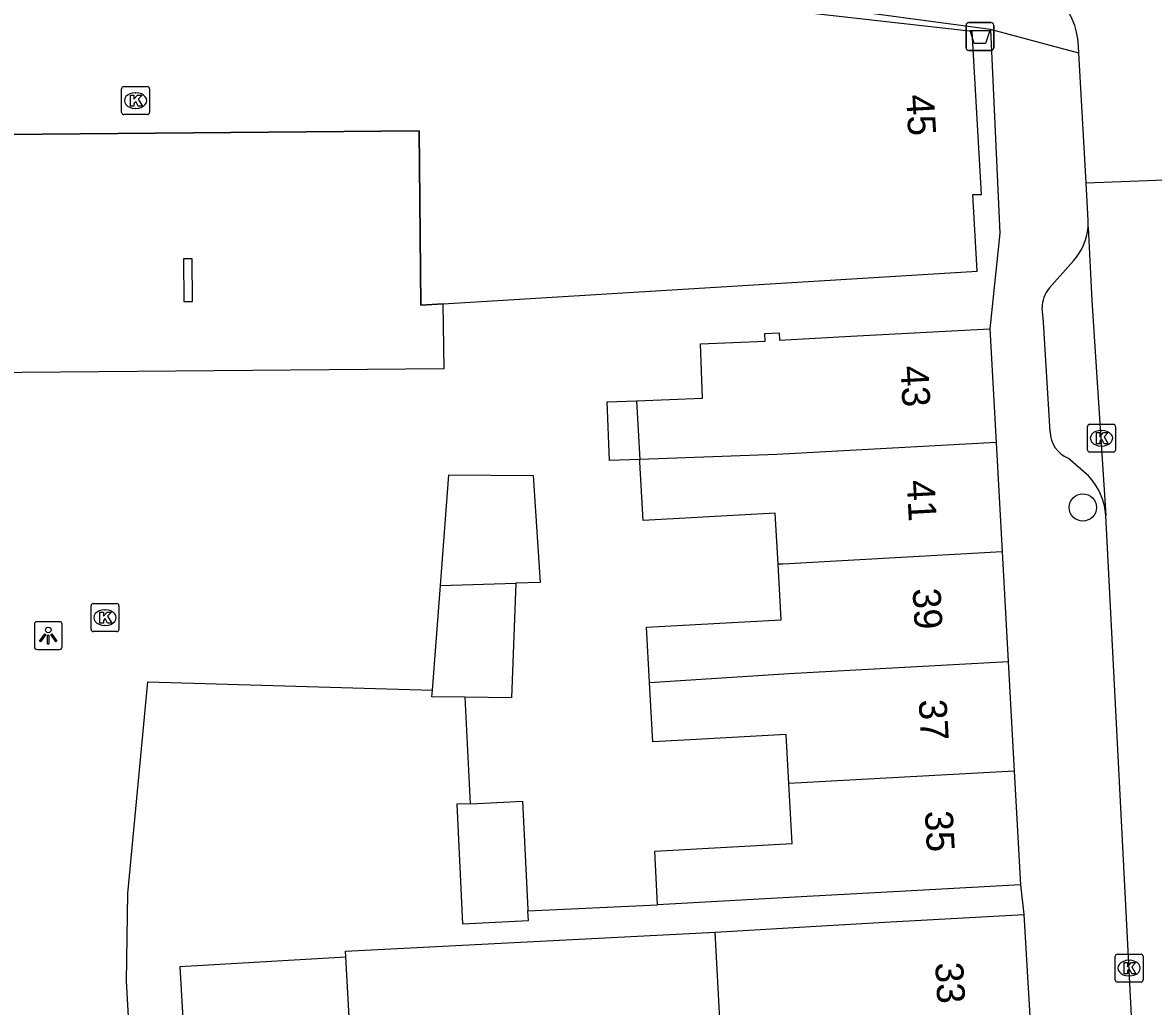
# Model space of a CAD drawing. Extents: x 160861 to 161308, y 384024 to 384878.
# Drawn here: x 161017.77 to 161058.32, y 384818.67 to 384853.97 of the extents above; entities that cross this region are included whole.
import ezdxf

# ---------------------------------------------------------------- set-up
doc = ezdxf.new("R2010")
doc.units = 0
for name, color, linetype in [('IMGEO_Afvalbak', 7, 'Continuous'), ('IMGEO_Boom', 7, 'Continuous'), ('IMGEO_Kolk', 7, 'Continuous'), ('IMGEO_Lichtpunt', 7, 'Continuous'), ('IMGEO_Pand', 7, 'Continuous'), ('IMGEO_Pand_nummerreeks', 7, 'Continuous'), ('IMGEO_Pand_overbouw', 7, 'Continuous'), ('IMGEO_Rijbaan_lokaal_open', 7, 'Continuous'), ('IMGEO_Voetpad_open', 7, 'Continuous')]:
    doc.layers.add(name, color=color, linetype=linetype)

msp = doc.modelspace()

# ---------------------------------------------------------------- linework, layer by layer
at = {"layer": 'IMGEO_Afvalbak'}
for p, q in [((161051.601, 384853.066), (161051.601, 384853.866)), ((161051.601, 384853.866), (161051.601, 384853.066)), ((161051.701, 384853.966), (161052.491, 384853.966)), ((161052.491, 384853.966), (161051.701, 384853.966)), ((161052.591, 384853.866), (161052.591, 384853.066)), ((161052.591, 384853.066), (161052.591, 384853.866)), ((161052.491, 384852.966), (161051.701, 384852.966)), ((161051.701, 384852.966), (161052.491, 384852.966))]:
    msp.add_line(p, q, dxfattribs=at)
msp.add_lwpolyline([(161051.744, 384853.68), (161052.448, 384853.68), (161052.299, 384853.21), (161051.893, 384853.21), (161051.744, 384853.68)], dxfattribs=at)
for centre, start, end in [((161051.701, 384853.866), 90, 180), ((161051.701, 384853.866), 90, 180), ((161052.491, 384853.866), 0, 90), ((161052.491, 384853.866), 360, 90), ((161051.701, 384853.066), 180, 270), ((161051.701, 384853.066), 180, 270), ((161052.491, 384853.066), 270, 0), ((161052.491, 384853.066), 270, 0)]:
    msp.add_arc(centre, 0.1, start, end, dxfattribs=at)
at = {"layer": 'IMGEO_Boom'}
msp.add_circle((161055.79, 384836.572), 0.489, dxfattribs=at)
at = {"layer": 'IMGEO_Kolk'}
for p, q in [((161021.315, 384850.742), (161021.315, 384851.594)), ((161021.39, 384851.668), (161022.242, 384851.668)), ((161021.803, 384851.448), (161021.828, 384851.448)), ((161022.316, 384851.594), (161022.316, 384850.742)), ((161021.826, 384850.888), (161021.801, 384850.888)), ((161022.242, 384850.668), (161021.39, 384850.668)), ((161056.032, 384839.555), (161056.884, 384839.555)), ((161055.957, 384838.629), (161055.957, 384839.481)), ((161056.445, 384839.335), (161056.47, 384839.335)), ((161056.958, 384839.481), (161056.958, 384838.629)), ((161056.468, 384838.775), (161056.443, 384838.775)), ((161056.884, 384838.555), (161056.032, 384838.555)), ((161020.219, 384832.194), (161020.219, 384833.046)), ((161020.294, 384833.12), (161021.146, 384833.12)), ((161021.22, 384833.046), (161021.22, 384832.194)), ((161020.707, 384832.9), (161020.732, 384832.9)), ((161020.73, 384832.34), (161020.705, 384832.34)), ((161021.146, 384832.12), (161020.294, 384832.12)), ((161056.948, 384819.618), (161056.948, 384820.47)), ((161057.023, 384820.544), (161057.875, 384820.544)), ((161057.949, 384820.47), (161057.949, 384819.618)), ((161057.436, 384820.324), (161057.461, 384820.324)), ((161057.459, 384819.764), (161057.434, 384819.764)), ((161057.875, 384819.544), (161057.023, 384819.544))]:
    msp.add_line(p, q, dxfattribs=at)
for points in [[(161021.315, 384850.742), (161021.315, 384851.594)], [(161021.39, 384851.668), (161022.242, 384851.668)], [(161021.636, 384851.368), (161021.759, 384851.368), (161021.759, 384851.217), (161021.889, 384851.368), (161022.053, 384851.368), (161021.907, 384851.217), (161022.06, 384850.968), (161021.908, 384850.968), (161021.823, 384851.132), (161021.759, 384851.065), (161021.759, 384850.968), (161021.636, 384850.968), (161021.636, 384851.368)], [(161022.316, 384851.594), (161022.316, 384850.742)], [(161022.242, 384850.668), (161021.39, 384850.668)], [(161056.032, 384839.555), (161056.884, 384839.555)], [(161055.957, 384838.629), (161055.957, 384839.481)], [(161056.278, 384839.255), (161056.401, 384839.255), (161056.401, 384839.104), (161056.531, 384839.255), (161056.695, 384839.255), (161056.549, 384839.104), (161056.702, 384838.855), (161056.55, 384838.855), (161056.465, 384839.019), (161056.401, 384838.952), (161056.401, 384838.855), (161056.278, 384838.855), (161056.278, 384839.255)], [(161056.958, 384839.481), (161056.958, 384838.629)], [(161056.884, 384838.555), (161056.032, 384838.555)], [(161020.219, 384832.194), (161020.219, 384833.046)], [(161020.294, 384833.12), (161021.146, 384833.12)], [(161021.22, 384833.046), (161021.22, 384832.194)], [(161020.54, 384832.82), (161020.663, 384832.82), (161020.663, 384832.669), (161020.793, 384832.82), (161020.957, 384832.82), (161020.811, 384832.669), (161020.964, 384832.42), (161020.812, 384832.42), (161020.727, 384832.584), (161020.663, 384832.517), (161020.663, 384832.42), (161020.54, 384832.42), (161020.54, 384832.82)], [(161021.146, 384832.12), (161020.294, 384832.12)], [(161056.948, 384819.618), (161056.948, 384820.47)], [(161057.023, 384820.544), (161057.875, 384820.544)], [(161057.949, 384820.47), (161057.949, 384819.618)], [(161057.269, 384820.244), (161057.392, 384820.244), (161057.392, 384820.093), (161057.522, 384820.244), (161057.686, 384820.244), (161057.54, 384820.093), (161057.693, 384819.844), (161057.541, 384819.844), (161057.456, 384820.008), (161057.392, 384819.941), (161057.392, 384819.844), (161057.269, 384819.844), (161057.269, 384820.244)], [(161057.875, 384819.544), (161057.023, 384819.544)]]:
    msp.add_lwpolyline(points, dxfattribs=at)
for centre, start, end in [((161021.392, 384851.592), 91.552, 178.448), ((161021.392, 384851.592), 91.552, 178.448), ((161022.24, 384851.592), 1.552, 88.448), ((161022.24, 384851.592), 1.552, 88.448), ((161021.392, 384850.744), 181.552, 268.448), ((161021.392, 384850.744), 181.552, 268.448), ((161022.24, 384850.744), 271.552, 358.448), ((161022.24, 384850.744), 271.552, 358.448), ((161056.034, 384839.479), 91.552, 178.448), ((161056.034, 384839.479), 91.552, 178.448), ((161056.882, 384839.479), 1.552, 88.448), ((161056.882, 384839.479), 1.552, 88.448), ((161056.034, 384838.631), 181.552, 268.448), ((161056.034, 384838.631), 181.552, 268.448), ((161056.882, 384838.631), 271.552, 358.448), ((161056.882, 384838.631), 271.552, 358.448), ((161020.296, 384833.044), 91.552, 178.448), ((161020.296, 384833.044), 91.552, 178.448), ((161021.144, 384833.044), 1.552, 88.448), ((161021.144, 384833.044), 1.552, 88.448), ((161020.296, 384832.196), 181.552, 268.448), ((161020.296, 384832.196), 181.552, 268.448), ((161021.144, 384832.196), 271.552, 358.448), ((161021.144, 384832.196), 271.552, 358.448), ((161057.025, 384820.468), 91.552, 178.448), ((161057.025, 384820.468), 91.552, 178.448), ((161057.873, 384820.468), 1.552, 88.448), ((161057.873, 384820.468), 1.552, 88.448), ((161057.025, 384819.62), 181.552, 268.448), ((161057.025, 384819.62), 181.552, 268.448), ((161057.873, 384819.62), 271.552, 358.448), ((161057.873, 384819.62), 271.552, 358.448)]:
    msp.add_arc(centre, 0.0765, start, end, dxfattribs=at)
for centre, major_axis, ratio, start_param, end_param in [((161021.802, 384851.168), (-0.387, 0.002), 0.722429, 4.712389, 7.853982), ((161021.827, 384851.168), (-0.39, 0.002), 0.717154, 1.570796, 4.712389), ((161056.444, 384839.055), (-0.387, 0.002), 0.722429, 4.712389, 7.853982), ((161056.469, 384839.055), (-0.39, 0.002), 0.717154, 1.570796, 4.712389), ((161020.706, 384832.62), (-0.387, 0.002), 0.722429, 4.712389, 7.853982), ((161020.731, 384832.62), (-0.39, 0.002), 0.717154, 1.570796, 4.712389), ((161057.435, 384820.044), (-0.387, 0.002), 0.722429, 4.712389, 7.853982), ((161057.46, 384820.044), (-0.39, 0.002), 0.717154, 1.570796, 4.712389)]:
    msp.add_ellipse(centre, major_axis=major_axis, ratio=ratio, start_param=start_param, end_param=end_param, dxfattribs=at)
at = {"layer": 'IMGEO_Lichtpunt'}
for p, q in [((161018.187, 384832.378), (161018.187, 384831.571)), ((161018.187, 384832.378), (161018.187, 384831.571)), ((161019.089, 384832.473), (161018.281, 384832.473)), ((161019.089, 384832.473), (161018.281, 384832.473)), ((161019.183, 384831.571), (161019.183, 384832.378)), ((161019.183, 384831.571), (161019.183, 384832.378)), ((161018.281, 384831.477), (161019.089, 384831.477)), ((161018.281, 384831.477), (161019.089, 384831.477))]:
    msp.add_line(p, q, dxfattribs=at)
for points in [[(161018.561, 384832.042), (161018.6, 384832.014), (161018.412, 384831.752), (161018.374, 384831.779), (161018.561, 384832.042)], [(161018.663, 384831.994), (161018.71, 384831.994), (161018.71, 384831.672), (161018.663, 384831.672), (161018.663, 384831.994)], [(161018.773, 384832.014), (161018.811, 384832.041), (161018.998, 384831.779), (161018.959, 384831.751), (161018.773, 384832.014)]]:
    msp.add_lwpolyline(points, dxfattribs=at)
msp.add_circle((161018.686, 384832.176), 0.0994, dxfattribs=at)
for centre, start, end in [((161018.281, 384832.378), 90, 180), ((161018.281, 384832.378), 90, 180), ((161019.089, 384832.378), 0, 90), ((161019.089, 384832.378), 0, 90), ((161018.281, 384831.571), 180, 270), ((161018.281, 384831.571), 180, 270), ((161019.089, 384831.571), 270, 0), ((161019.089, 384831.571), 270, 360)]:
    msp.add_arc(centre, 0.0946, start, end, dxfattribs=at)
at = {"layer": 'IMGEO_Pand'}
for points in [[(160982.005, 384843.612), (160988.807, 384843.721), (160988.754, 384849.705), (161031.984, 384850.083), (161032.05, 384843.828), (161032.851, 384843.877), (161052.002, 384845.047), (161051.84, 384847.798), (161052.159, 384847.803), (161051.818, 384853.651), (161046.099, 384854.297), (161046.123, 384854.508), (161033.099, 384855.976), (161014.495, 384855.838), (160985.162, 384855.597), (160985.171, 384853.84), (160985.188, 384850.448), (160980.777, 384850.437)], [(161023.849, 384845.49), (161023.539, 384845.489), (161023.545, 384843.964), (161023.855, 384843.965), (161023.849, 384845.49)], [(161039.785, 384840.4), (161042.149, 384840.488), (161042.076, 384842.446), (161044.399, 384842.532), (161044.384, 384842.807), (161044.893, 384842.834), (161044.907, 384842.571), (161047.463, 384842.711), (161052.455, 384842.985)], [(161052.455, 384842.985), (161052.679, 384838.904)], [(161039.9, 384838.297), (161038.81, 384838.259), (161038.732, 384840.361), (161039.785, 384840.4)], [(161039.785, 384840.4), (161039.9, 384838.297)], [(161052.679, 384838.904), (161044.819, 384838.472), (161039.9, 384838.297)], [(161052.679, 384838.904), (161052.894, 384834.974)], [(161044.86, 384834.536), (161044.76, 384836.362), (161040.021, 384836.102), (161039.906, 384838.194), (161039.9, 384838.297)], [(161032.75, 384833.768), (161033.056, 384837.74), (161036.072, 384837.716), (161036.327, 384833.88), (161035.454, 384833.853)], [(161052.894, 384834.974), (161045.034, 384834.542), (161044.86, 384834.536)], [(161052.894, 384834.974), (161053.11, 384831.044)], [(161040.245, 384830.296), (161040.137, 384832.273), (161044.97, 384832.538), (161044.86, 384834.536)], [(161032.75, 384833.768), (161035.454, 384833.853)], [(161035.454, 384833.853), (161035.3, 384829.738), (161033.626, 384829.76)], [(161032.461, 384830.018), (161032.75, 384833.768)], [(161040.245, 384830.296), (161045.25, 384830.612), (161053.11, 384831.044)], [(161053.11, 384831.044), (161053.325, 384827.114)], [(161045.243, 384826.67), (161045.147, 384828.423), (161041.496, 384828.223), (161040.362, 384828.161), (161040.245, 384830.296)], [(161033.626, 384829.76), (161032.442, 384829.775), (161032.461, 384830.018)], [(161053.325, 384827.114), (161045.243, 384826.67)], [(161053.325, 384827.114), (161053.549, 384823.034)], [(161040.539, 384822.32), (161040.433, 384824.239), (161045.362, 384824.509), (161045.243, 384826.67)], [(161033.811, 384825.943), (161033.332, 384825.92), (161033.538, 384821.633), (161035.902, 384821.747), (161035.885, 384822.096)], [(161033.811, 384825.943), (161035.023, 384826.002), (161035.695, 384826.034), (161035.883, 384822.142), (161035.885, 384822.096)], [(161053.549, 384823.034), (161048.557, 384822.76), (161046.122, 384822.627), (161040.539, 384822.32)], [(161042.598, 384821.338), (161046.626, 384821.569), (161048.686, 384821.687), (161053.677, 384821.973)], [(161053.677, 384821.973), (161053.956, 384817.105)], [(161042.875, 384816.471), (161042.751, 384818.651), (161042.598, 384821.338)], [(161029.355, 384820.435), (161023.406, 384820.095), (161023.675, 384815.376)], [(161029.624, 384815.715), (161029.355, 384820.435)]]:
    msp.add_lwpolyline(points, dxfattribs=at)
at = {"layer": 'IMGEO_Pand_overbouw'}
msp.add_lwpolyline([(160985.171, 384853.84), (160979.841, 384853.781), (160983.48, 384834.107), (160986.256, 384834.117), (160989.007, 384834.127), (160988.989, 384834.997), (160988.947, 384836.997), (160988.927, 384837.978), (160988.86, 384841.178), (161032.881, 384841.554), (161032.851, 384843.877), (161032.05, 384843.828), (161031.984, 384850.083), (160988.754, 384849.705), (160988.807, 384843.721), (160982.005, 384843.612), (160981.841, 384843.609), (160980.583, 384850.437), (160980.777, 384850.437), (160985.188, 384850.448)], close=True, dxfattribs=at)
at = {"layer": 'IMGEO_Rijbaan_lokaal_open'}
for points in [[(161055.902, 384848.222), (161055.64, 384852.868)], [(161055.902, 384848.222), (161059.357, 384848.351)], [(161055.978, 384846.869), (161055.902, 384848.222)], [(161055.974, 384846.624), (161056.109, 384843.993), (161056.61, 384836.285)], [(161057.563, 384817.865), (161056.61, 384836.285)]]:
    msp.add_lwpolyline(points, dxfattribs=at)
for centre, radius, start, end in [((161052.926, 384852.985), 2.716, 357.5316, 81.555), ((161054.098, 384846.777), 1.882, 355.3327, 2.7965)]:
    msp.add_arc(centre, radius, start, end, dxfattribs=at)
at = {"layer": 'IMGEO_Voetpad_open'}
for points in [[(161052.478, 384853.721), (161048.192, 384854.289)], [(161052.478, 384853.721), (161052.811, 384846.411), (161052.455, 384842.985)], [(161055.64, 384852.868), (161052.478, 384853.721)], [(161054.581, 384844.436), (161055.455, 384845.423)], [(161054.622, 384839.285), (161054.375, 384843.213), (161054.326, 384843.729)], [(161055.991, 384837.702), (161055.263, 384838.344)], [(161022.195, 384804.599), (161022.231, 384806.404), (161021.493, 384819.573), (161021.534, 384822.715), (161022.257, 384830.313), (161032.461, 384830.018)], [(161033.626, 384829.76), (161033.811, 384825.943)], [(161053.549, 384823.034), (161053.677, 384821.973)], [(161035.885, 384822.096), (161040.539, 384822.32)], [(161029.355, 384820.435), (161029.344, 384820.647), (161042.598, 384821.338)]]:
    msp.add_lwpolyline(points, dxfattribs=at)
for centre, radius, start, end in [((161053.967, 384846.779), 2.013, 317.6682, 355.5896), ((161055.492, 384843.708), 1.166, 141.3676, 178.9658), ((161055.619, 384839.275), 0.997, 179.4478, 249.0769), ((161054.277, 384836.11), 2.34, 4.3008, 42.8943)]:
    msp.add_arc(centre, radius, start, end, dxfattribs=at)

# ---------------------------------------------------------------- texts
at = {"layer": 'IMGEO_Pand_nummerreeks'}
for s, rotation, p in [('45', 273.3344, (161049.447, 384851.364)), ('43', 273.1396, (161049.245, 384841.635)), ('41', 273.1396, (161049.47, 384837.532)), ('39', 273.1386, (161049.682, 384833.655)), ('37', 273.1386, (161049.901, 384829.665)), ('35', 273.1386, (161050.12, 384825.674)), ('33', 273.2771, (161050.491, 384820.232))]:
    msp.add_text(s, height=1, rotation=rotation, dxfattribs=at).set_placement(p)

doc.saveas('drawing.dxf')
